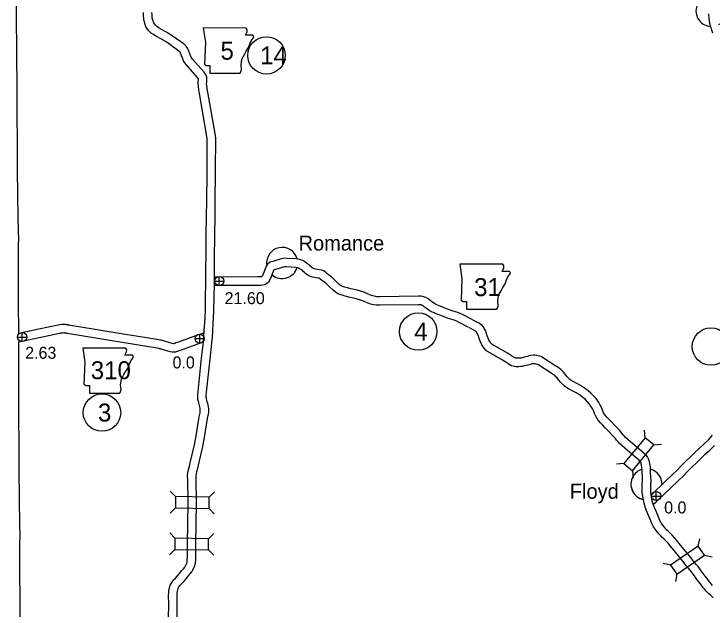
# Model space of a CAD drawing. Extents: x -939622 to -934222, y 1383701 to 1385301.
# Drawn here: x -936504.7 to -936430.9, y 1384498.3 to 1384561.3 of the extents above; entities that cross this region are included whole.
import ezdxf

# ---------------------------------------------------------------- set-up
doc = ezdxf.new("R2010")
doc.units = 0
for name, color, linetype in [('10', 7, 'Continuous'), ('2', 7, 'Continuous'), ('20', 7, 'Continuous'), ('21', 7, 'Continuous'), ('24', 7, 'Continuous'), ('25', 7, 'Continuous'), ('26', 7, 'Continuous'), ('27', 7, 'Continuous')]:
    doc.layers.add(name, color=color, linetype=linetype)

msp = doc.modelspace()

# ---------------------------------------------------------------- linework, layer by layer
at = {"layer": '10'}
for points in [[(-936484.364, 1384540.328), (-936484.35, 1384540.981), (-936484.315, 1384544.956), (-936484.298, 1384547.936), (-936484.299, 1384548.051), (-936484.326, 1384548.298), (-936485.123, 1384552.872), (-936485.179, 1384553.234), (-936485.234, 1384553.635), (-936485.258, 1384553.873), (-936485.25, 1384554.111), (-936485.234, 1384554.314), (-936485.236, 1384554.4), (-936485.256, 1384554.448), (-936485.363, 1384554.608), (-936486.538, 1384555.927), (-936486.674, 1384556.101), (-936486.794, 1384556.315), (-936486.894, 1384556.551), (-936487.007, 1384556.846), (-936487.112, 1384557.12), (-936487.161, 1384557.23), (-936487.191, 1384557.273), (-936487.293, 1384557.362), (-936488.408, 1384558.149), (-936488.652, 1384558.319), (-936488.847, 1384558.433), (-936489.07, 1384558.569), (-936489.738, 1384558.946), (-936489.982, 1384559.094), (-936490.222, 1384559.269), (-936490.495, 1384559.533), (-936490.78, 1384559.934), (-936490.927, 1384560.399), (-936490.998, 1384560.721), (-936491.031, 1384561.149), (-936491.041, 1384561.428)], [(-936483.464, 1384540.309), (-936483.45, 1384540.967), (-936483.415, 1384544.95), (-936483.398, 1384547.936), (-936483.399, 1384548.104), (-936483.435, 1384548.426), (-936484.235, 1384553.019), (-936484.288, 1384553.364), (-936484.34, 1384553.742), (-936484.357, 1384553.905), (-936484.352, 1384554.059), (-936484.333, 1384554.29), (-936484.341, 1384554.588), (-936484.457, 1384554.873), (-936484.65, 1384555.161), (-936485.847, 1384556.504), (-936485.923, 1384556.601), (-936485.985, 1384556.712), (-936486.059, 1384556.887), (-936486.166, 1384557.168), (-936486.281, 1384557.466), (-936486.372, 1384557.67), (-936486.512, 1384557.875), (-936486.736, 1384558.071), (-936487.89, 1384558.885), (-936488.167, 1384559.079), (-936488.386, 1384559.206), (-936488.614, 1384559.345), (-936489.284, 1384559.722), (-936489.482, 1384559.843), (-936489.642, 1384559.959), (-936489.809, 1384560.121), (-936489.964, 1384560.34), (-936490.057, 1384560.632), (-936490.106, 1384560.853), (-936490.132, 1384561.2), (-936490.141, 1384561.445)], [(-936431.27, 1384561.297), (-936431.246, 1384561.195), (-936431.18, 1384560.49), (-936431.142, 1384560.305), (-936431.083, 1384560.05), (-936430.914, 1384559.498), (-936430.841, 1384559.292)], [(-936488.378, 1384499.772), (-936488.363, 1384500.016), (-936488.342, 1384500.25), (-936488.304, 1384500.495), (-936488.215, 1384500.807), (-936488.057, 1384501.11), (-936487.884, 1384501.34), (-936487.671, 1384501.57), (-936487.443, 1384501.814), (-936487.223, 1384502.061), (-936486.998, 1384502.348), (-936486.824, 1384502.54), (-936486.676, 1384502.733), (-936486.585, 1384502.873), (-936486.517, 1384503.002), (-936486.46, 1384503.149), (-936486.429, 1384503.274), (-936486.415, 1384503.463), (-936486.402, 1384503.803), (-936486.388, 1384505.167), (-936486.328, 1384509.563), (-936486.365, 1384511.952), (-936486.367, 1384512.413), (-936486.336, 1384512.699), (-936486.275, 1384513.028), (-936486.174, 1384513.418), (-936486.086, 1384513.75), (-936485.642, 1384515.664), (-936485.477, 1384516.613), (-936485.139, 1384518.628), (-936485.061, 1384519.052), (-936485.035, 1384519.244), (-936485.028, 1384519.402), (-936485.051, 1384519.563), (-936485.118, 1384519.824), (-936485.2, 1384520.118), (-936485.274, 1384520.463), (-936485.295, 1384520.695), (-936485.292, 1384520.98), (-936485.273, 1384521.319), (-936484.892, 1384524.84), (-936484.705, 1384526.526), (-936484.65, 1384527.097), (-936484.619, 1384527.761), (-936484.558, 1384528.595), (-936484.494, 1384529.815), (-936484.464, 1384531.361), (-936484.44, 1384532.635), (-936484.436, 1384532.976), (-936484.443, 1384534.364), (-936484.414, 1384535.794), (-936484.399, 1384537.449), (-936484.364, 1384540.324)], [(-936487.48, 1384499.715), (-936487.465, 1384499.948), (-936487.448, 1384500.142), (-936487.423, 1384500.302), (-936487.375, 1384500.471), (-936487.293, 1384500.628), (-936487.191, 1384500.763), (-936487.012, 1384500.957), (-936486.778, 1384501.207), (-936486.532, 1384501.483), (-936486.31, 1384501.767), (-936486.133, 1384501.961), (-936485.938, 1384502.215), (-936485.808, 1384502.419), (-936485.697, 1384502.628), (-936485.6, 1384502.878), (-936485.538, 1384503.13), (-936485.516, 1384503.411), (-936485.502, 1384503.782), (-936485.488, 1384505.156), (-936485.428, 1384509.564), (-936485.465, 1384511.96), (-936485.467, 1384512.365), (-936485.445, 1384512.568), (-936485.396, 1384512.833), (-936485.303, 1384513.19), (-936485.213, 1384513.533), (-936484.76, 1384515.485), (-936484.59, 1384516.462), (-936484.253, 1384518.472), (-936484.172, 1384518.909), (-936484.137, 1384519.164), (-936484.125, 1384519.446), (-936484.167, 1384519.74), (-936484.248, 1384520.057), (-936484.326, 1384520.334), (-936484.383, 1384520.597), (-936484.394, 1384520.73), (-936484.392, 1384520.951), (-936484.376, 1384521.245), (-936483.998, 1384524.742), (-936483.809, 1384526.434), (-936483.752, 1384527.033), (-936483.721, 1384527.707), (-936483.659, 1384528.538), (-936483.595, 1384529.783), (-936483.564, 1384531.344), (-936483.54, 1384532.621), (-936483.536, 1384532.972), (-936483.543, 1384534.357), (-936483.514, 1384535.78), (-936483.499, 1384537.44), (-936483.464, 1384540.313)], [(-936456.258, 1384528.923), (-936457.225, 1384529.423), (-936457.515, 1384529.585), (-936457.767, 1384529.671), (-936458.017, 1384529.749), (-936458.281, 1384529.824), (-936458.473, 1384529.882), (-936458.668, 1384529.958), (-936458.982, 1384530.078), (-936459.824, 1384530.405), (-936460.007, 1384530.487), (-936460.158, 1384530.552), (-936460.334, 1384530.675), (-936460.558, 1384530.832), (-936460.749, 1384530.97), (-936460.934, 1384531.116), (-936461.171, 1384531.254), (-936461.386, 1384531.332), (-936461.644, 1384531.409), (-936461.958, 1384531.404), (-936466.049, 1384531.355), (-936466.334, 1384531.349), (-936466.5, 1384531.38), (-936466.761, 1384531.43), (-936467.02, 1384531.531), (-936467.325, 1384531.657), (-936467.627, 1384531.79), (-936468.072, 1384531.922), (-936468.401, 1384532.028), (-936468.75, 1384532.113), (-936469.113, 1384532.192), (-936469.449, 1384532.279), (-936469.774, 1384532.375), (-936469.993, 1384532.442), (-936470.107, 1384532.486), (-936470.202, 1384532.546), (-936470.329, 1384532.656), (-936470.848, 1384533.172), (-936471.162, 1384533.438), (-936471.453, 1384533.661), (-936471.625, 1384533.796), (-936471.746, 1384533.909), (-936471.933, 1384534.057), (-936472.183, 1384534.165), (-936472.42, 1384534.206), (-936472.633, 1384534.243), (-936472.803, 1384534.272), (-936472.945, 1384534.3), (-936473.045, 1384534.334), (-936473.11, 1384534.364), (-936473.204, 1384534.422), (-936473.311, 1384534.497), (-936473.394, 1384534.569), (-936473.514, 1384534.693), (-936473.678, 1384534.833), (-936473.812, 1384534.926), (-936473.98, 1384535.038), (-936474.092, 1384535.103), (-936474.229, 1384535.184), (-936474.403, 1384535.265), (-936474.574, 1384535.301), (-936474.84, 1384535.343), (-936475.859, 1384535.404), (-936476.148, 1384535.427), (-936476.478, 1384535.362), (-936477.344, 1384535.089), (-936477.554, 1384535.028), (-936477.754, 1384534.921), (-936477.921, 1384534.779), (-936478.071, 1384534.586), (-936478.214, 1384534.207), (-936478.387, 1384533.723), (-936478.462, 1384533.548), (-936478.505, 1384533.483), (-936478.511, 1384533.478), (-936478.538, 1384533.467), (-936478.665, 1384533.444), (-936478.934, 1384533.442), (-936483.501, 1384533.426)], [(-936456.671, 1384528.124), (-936457.652, 1384528.63), (-936457.883, 1384528.76), (-936458.045, 1384528.815), (-936458.275, 1384528.886), (-936458.533, 1384528.96), (-936458.767, 1384529.03), (-936458.992, 1384529.118), (-936459.306, 1384529.238), (-936460.17, 1384529.574), (-936460.371, 1384529.663), (-936460.6, 1384529.764), (-936460.849, 1384529.937), (-936461.081, 1384530.099), (-936461.292, 1384530.253), (-936461.441, 1384530.37), (-936461.554, 1384530.436), (-936461.668, 1384530.477), (-936461.768, 1384530.507), (-936461.946, 1384530.504), (-936466.035, 1384530.455), (-936466.409, 1384530.448), (-936466.667, 1384530.496), (-936467.011, 1384530.562), (-936467.355, 1384530.696), (-936467.678, 1384530.829), (-936467.938, 1384530.944), (-936468.337, 1384531.062), (-936468.646, 1384531.161), (-936468.952, 1384531.236), (-936469.322, 1384531.316), (-936469.689, 1384531.412), (-936470.032, 1384531.513), (-936470.286, 1384531.59), (-936470.514, 1384531.678), (-936470.739, 1384531.822), (-936470.941, 1384531.994), (-936471.458, 1384532.509), (-936471.727, 1384532.737), (-936472.005, 1384532.95), (-936472.211, 1384533.112), (-936472.332, 1384533.225), (-936472.399, 1384533.278), (-936472.443, 1384533.297), (-936472.574, 1384533.32), (-936472.784, 1384533.356), (-936472.965, 1384533.386), (-936473.18, 1384533.429), (-936473.378, 1384533.497), (-936473.533, 1384533.568), (-936473.697, 1384533.668), (-936473.867, 1384533.787), (-936474.014, 1384533.916), (-936474.131, 1384534.036), (-936474.229, 1384534.12), (-936474.317, 1384534.181), (-936474.457, 1384534.274), (-936474.547, 1384534.327), (-936474.649, 1384534.387), (-936474.69, 1384534.406), (-936474.736, 1384534.416), (-936474.936, 1384534.447), (-936475.921, 1384534.506), (-936476.095, 1384534.52), (-936476.254, 1384534.488), (-936477.085, 1384534.227), (-936477.213, 1384534.19), (-936477.243, 1384534.174), (-936477.268, 1384534.153), (-936477.278, 1384534.14), (-936477.369, 1384533.897), (-936477.549, 1384533.393), (-936477.667, 1384533.121), (-936477.817, 1384532.89), (-936478.032, 1384532.7), (-936478.288, 1384532.598), (-936478.579, 1384532.545), (-936478.928, 1384532.542), (-936483.501, 1384532.526)], [(-936484.627, 1384527.541), (-936485.82, 1384527.105), (-936487.348, 1384526.546), (-936487.606, 1384526.45), (-936487.727, 1384526.405), (-936487.83, 1384526.375), (-936487.862, 1384526.366), (-936487.862, 1384526.366), (-936487.88, 1384526.368), (-936487.998, 1384526.392), (-936488.92, 1384526.667), (-936489.047, 1384526.698), (-936489.128, 1384526.717), (-936489.2, 1384526.734), (-936490.949, 1384527.028), (-936492.935, 1384527.344), (-936494.661, 1384527.635), (-936496.143, 1384527.886), (-936497.657, 1384528.137), (-936498.536, 1384528.275), (-936498.778, 1384528.318), (-936498.919, 1384528.338), (-936499.019, 1384528.352), (-936499.059, 1384528.36), (-936499.188, 1384528.388), (-936499.282, 1384528.403), (-936499.373, 1384528.412), (-936499.518, 1384528.409), (-936499.696, 1384528.392), (-936499.919, 1384528.371), (-936500.078, 1384528.346), (-936502.1, 1384527.911), (-936503.931, 1384527.537), (-936504.3, 1384527.463)], [(-936456.264, 1384528.926), (-936455.717, 1384528.653), (-936455.501, 1384528.533), (-936455.323, 1384528.404), (-936455.169, 1384528.222), (-936455.03, 1384528.041), (-936454.955, 1384527.88), (-936454.849, 1384527.691), (-936454.787, 1384527.492), (-936454.698, 1384527.244), (-936454.61, 1384526.992), (-936454.53, 1384526.805), (-936454.453, 1384526.651), (-936454.4, 1384526.564), (-936454.308, 1384526.455), (-936454.259, 1384526.396), (-936454.233, 1384526.379), (-936454.232, 1384526.379)], [(-936456.666, 1384528.121), (-936456.137, 1384527.857), (-936455.986, 1384527.773), (-936455.94, 1384527.74), (-936455.87, 1384527.657), (-936455.805, 1384527.573), (-936455.757, 1384527.47), (-936455.68, 1384527.332), (-936455.64, 1384527.205), (-936455.546, 1384526.944), (-936455.45, 1384526.667), (-936455.347, 1384526.426), (-936455.241, 1384526.213), (-936455.131, 1384526.035), (-936454.999, 1384525.879), (-936454.858, 1384525.706)], [(-936484.717, 1384526.55), (-936485.511, 1384526.259), (-936487.037, 1384525.702), (-936487.291, 1384525.607), (-936487.444, 1384525.55), (-936487.585, 1384525.509), (-936487.649, 1384525.491), (-936487.766, 1384525.466), (-936487.879, 1384525.464), (-936488.009, 1384525.476), (-936488.216, 1384525.517), (-936489.154, 1384525.798), (-936489.256, 1384525.822), (-936489.338, 1384525.842), (-936489.38, 1384525.852), (-936491.094, 1384526.14), (-936493.081, 1384526.456), (-936494.811, 1384526.748), (-936496.292, 1384526.999), (-936497.8, 1384527.249), (-936498.685, 1384527.387), (-936498.919, 1384527.429), (-936499.043, 1384527.447), (-936499.165, 1384527.464), (-936499.24, 1384527.478), (-936499.357, 1384527.504), (-936499.396, 1384527.51), (-936499.407, 1384527.511), (-936499.466, 1384527.51), (-936499.612, 1384527.496), (-936499.807, 1384527.478), (-936499.912, 1384527.461), (-936501.915, 1384527.03), (-936503.752, 1384526.655), (-936504.288, 1384526.548)], [(-936454.232, 1384526.379), (-936452.56, 1384525.417)], [(-936454.858, 1384525.706), (-936453.01, 1384524.638)], [(-936447.403, 1384524.006), (-936448.911, 1384524.985), (-936449.085, 1384525.049), (-936449.277, 1384525.099), (-936449.44, 1384525.132), (-936449.616, 1384525.157), (-936449.823, 1384525.15), (-936450.09, 1384525.115), (-936450.26, 1384525.079), (-936450.421, 1384525.021), (-936450.594, 1384524.968), (-936450.765, 1384524.934), (-936450.955, 1384524.896), (-936451.055, 1384524.865), (-936451.106, 1384524.859), (-936451.174, 1384524.848), (-936451.37, 1384524.833), (-936451.513, 1384524.833), (-936451.574, 1384524.831), (-936451.705, 1384524.86), (-936451.748, 1384524.871), (-936451.8, 1384524.902), (-936451.893, 1384524.958), (-936452.532, 1384525.391)], [(-936447.893, 1384523.251), (-936449.317, 1384524.176), (-936449.355, 1384524.19), (-936449.479, 1384524.222), (-936449.594, 1384524.245), (-936449.665, 1384524.255), (-936449.748, 1384524.252), (-936449.938, 1384524.227), (-936450.012, 1384524.212), (-936450.137, 1384524.166), (-936450.376, 1384524.094), (-936450.587, 1384524.052), (-936450.734, 1384524.022), (-936450.863, 1384523.983), (-936450.976, 1384523.968), (-936451.069, 1384523.953), (-936451.337, 1384523.933), (-936451.497, 1384523.933), (-936451.655, 1384523.927), (-936451.912, 1384523.984), (-936452.095, 1384524.03), (-936452.262, 1384524.129), (-936452.379, 1384524.2), (-936453.038, 1384524.646)], [(-936447.563, 1384524.109), (-936447.788, 1384524.254), (-936447.87, 1384524.309)], [(-936437.461, 1384513.688), (-936437.527, 1384513.98), (-936437.596, 1384514.183), (-936437.714, 1384514.397), (-936437.859, 1384514.574), (-936438.051, 1384514.75), (-936438.337, 1384514.987), (-936439.253, 1384515.759), (-936440.075, 1384516.495), (-936440.178, 1384516.607), (-936440.268, 1384516.721), (-936440.412, 1384516.907), (-936440.672, 1384517.206), (-936441.18, 1384517.733), (-936441.521, 1384518.093), (-936441.805, 1384518.39), (-936442.022, 1384518.603), (-936442.194, 1384518.809), (-936442.352, 1384519.054), (-936442.472, 1384519.329), (-936442.585, 1384519.639), (-936442.702, 1384519.879), (-936442.874, 1384520.143), (-936443.157, 1384520.568), (-936443.452, 1384520.889), (-936443.713, 1384521.15), (-936443.986, 1384521.379), (-936444.282, 1384521.609), (-936444.806, 1384521.963), (-936445.182, 1384522.155), (-936445.433, 1384522.289), (-936445.634, 1384522.394), (-936445.772, 1384522.47), (-936445.923, 1384522.58), (-936446.044, 1384522.688), (-936446.194, 1384522.857), (-936446.434, 1384523.147), (-936446.608, 1384523.347), (-936446.74, 1384523.492), (-936446.868, 1384523.627), (-936447.014, 1384523.751), (-936447.15, 1384523.841), (-936447.281, 1384523.928), (-936447.403, 1384524.006)], [(-936448.099, 1384523.384), (-936448.283, 1384523.502), (-936448.373, 1384523.562)], [(-936438.339, 1384513.49), (-936438.395, 1384513.736), (-936438.423, 1384513.819), (-936438.462, 1384513.89), (-936438.515, 1384513.954), (-936438.643, 1384514.071), (-936438.914, 1384514.296), (-936439.843, 1384515.079), (-936440.708, 1384515.853), (-936440.864, 1384516.023), (-936440.979, 1384516.168), (-936441.108, 1384516.337), (-936441.335, 1384516.597), (-936441.831, 1384517.111), (-936442.174, 1384517.473), (-936442.445, 1384517.758), (-936442.684, 1384517.991), (-936442.92, 1384518.274), (-936443.148, 1384518.627), (-936443.308, 1384518.995), (-936443.414, 1384519.286), (-936443.486, 1384519.433), (-936443.626, 1384519.648), (-936443.867, 1384520.01), (-936444.102, 1384520.266), (-936444.321, 1384520.486), (-936444.551, 1384520.678), (-936444.811, 1384520.88), (-936445.264, 1384521.187), (-936445.599, 1384521.357), (-936445.853, 1384521.493), (-936446.059, 1384521.601), (-936446.256, 1384521.709), (-936446.49, 1384521.879), (-936446.682, 1384522.052), (-936446.877, 1384522.271), (-936447.12, 1384522.565), (-936447.28, 1384522.748), (-936447.4, 1384522.879), (-936447.488, 1384522.973), (-936447.556, 1384523.031), (-936447.647, 1384523.091), (-936447.772, 1384523.173), (-936447.893, 1384523.251)], [(-936437.31, 1384510.374), (-936437.158, 1384510.517), (-936435.928, 1384511.708), (-936435.018, 1384512.569), (-936434.583, 1384513.002), (-936434.159, 1384513.43), (-936433.645, 1384513.939), (-936433.192, 1384514.375), (-936432.747, 1384514.809), (-936432.207, 1384515.327), (-936431.737, 1384515.751), (-936431.264, 1384516.203), (-936430.834, 1384516.697)], [(-936437.082, 1384509.393), (-936437.053, 1384509.409), (-936436.815, 1384509.605), (-936436.537, 1384509.865), (-936435.305, 1384511.058), (-936434.391, 1384511.924), (-936433.947, 1384512.366), (-936433.522, 1384512.794), (-936433.016, 1384513.295), (-936432.566, 1384513.728), (-936432.121, 1384514.163), (-936431.594, 1384514.668), (-936431.124, 1384515.091), (-936430.612, 1384515.581)], [(-936430.814, 1384500.772), (-936430.963, 1384500.942), (-936431.096, 1384501.098), (-936431.24, 1384501.294), (-936431.399, 1384501.506), (-936431.592, 1384501.752), (-936431.829, 1384502.052), (-936432.015, 1384502.321), (-936432.167, 1384502.534), (-936432.363, 1384502.78), (-936432.554, 1384503.011), (-936432.73, 1384503.214), (-936432.884, 1384503.4), (-936433.108, 1384503.729), (-936434.202, 1384505.051), (-936434.601, 1384505.543), (-936434.836, 1384505.831), (-936435.082, 1384506.107), (-936435.372, 1384506.377), (-936435.538, 1384506.518), (-936435.653, 1384506.634), (-936435.785, 1384506.788), (-936435.957, 1384506.996), (-936436.099, 1384507.171), (-936436.213, 1384507.332), (-936436.312, 1384507.492), (-936436.394, 1384507.662), (-936436.478, 1384507.85), (-936436.518, 1384507.952), (-936436.585, 1384508.133), (-936436.727, 1384508.463), (-936436.843, 1384508.731), (-936436.964, 1384509.019), (-936437.063, 1384509.282), (-936437.199, 1384509.696), (-936437.361, 1384510.673), (-936437.373, 1384511.165), (-936437.36, 1384511.475), (-936437.339, 1384511.875), (-936437.356, 1384512.329), (-936437.378, 1384512.709), (-936437.388, 1384513.027), (-936437.406, 1384513.353), (-936437.456, 1384513.661)], [(-936430.776, 1384499.47), (-936431.024, 1384499.701), (-936431.259, 1384499.924), (-936431.485, 1384500.171), (-936431.645, 1384500.354), (-936431.802, 1384500.54), (-936431.963, 1384500.757), (-936432.114, 1384500.959), (-936432.299, 1384501.196), (-936432.552, 1384501.516), (-936432.751, 1384501.803), (-936432.886, 1384501.992), (-936433.061, 1384502.212), (-936433.241, 1384502.429), (-936433.417, 1384502.633), (-936433.604, 1384502.859), (-936433.828, 1384503.187), (-936434.899, 1384504.481), (-936435.299, 1384504.975), (-936435.521, 1384505.247), (-936435.726, 1384505.477), (-936435.971, 1384505.705), (-936436.148, 1384505.856), (-936436.315, 1384506.022), (-936436.474, 1384506.209), (-936436.654, 1384506.426), (-936436.816, 1384506.628), (-936436.963, 1384506.834), (-936437.102, 1384507.059), (-936437.21, 1384507.281), (-936437.309, 1384507.503), (-936437.359, 1384507.633), (-936437.421, 1384507.798), (-936437.553, 1384508.105), (-936437.671, 1384508.378), (-936437.8, 1384508.686), (-936437.912, 1384508.983), (-936438.075, 1384509.481), (-936438.259, 1384510.588), (-936438.273, 1384511.171), (-936438.259, 1384511.517), (-936438.24, 1384511.882), (-936438.255, 1384512.286), (-936438.277, 1384512.669), (-936438.288, 1384512.987), (-936438.302, 1384513.256), (-936438.345, 1384513.517)], [(-936488.384, 1384497.355), (-936488.362, 1384498.748), (-936488.379, 1384499.736)], [(-936487.484, 1384497.35), (-936487.462, 1384498.749), (-936487.479, 1384499.751)]]:
    msp.add_lwpolyline(points, dxfattribs=at)
at = {"layer": '2'}
for points in [[(-936504.747, 1384582.447), (-936504.72, 1384577.292), (-936504.712, 1384577.214), (-936504.545, 1384569.285), (-936504.534, 1384569.122), (-936504.506, 1384561.243), (-936504.509, 1384561.125), (-936504.442, 1384553.25), (-936504.409, 1384545.052), (-936504.397, 1384544.739), (-936504.321, 1384539.702)], [(-936504.321, 1384539.702), (-936504.283, 1384537.259), (-936504.292, 1384537.018), (-936504.293, 1384529.25), (-936504.282, 1384529.04), (-936504.279, 1384527.463)], [(-936504.277, 1384526.548), (-936504.267, 1384521.26), (-936504.265, 1384521.113), (-936504.227, 1384513.193), (-936504.219, 1384513.067), (-936504.174, 1384507.099), (-936504.14, 1384506.114), (-936504.132, 1384505.847), (-936504.131, 1384505.723), (-936504.143, 1384505.663), (-936504.153, 1384505.593), (-936504.169, 1384505.481), (-936504.171, 1384505.274), (-936504.173, 1384504.323), (-936504.109, 1384497.198), (-936504.103, 1384496.813), (-936504.077, 1384488.986), (-936504.082, 1384488.625), (-936504.089, 1384480.962), (-936504.072, 1384480.743), (-936504.009, 1384473.107), (-936504.006, 1384472.968), (-936504.006, 1384471.389)]]:
    msp.add_lwpolyline(points, dxfattribs=at)
at = {"layer": '20'}
for p, q in [((-936437.945, 1384516.427), (-936438.02, 1384517.216)), ((-936437.03, 1384515.67), (-936436.242, 1384515.744)), ((-936440.218, 1384513.682), (-936441.006, 1384513.608)), ((-936439.303, 1384512.924), (-936439.229, 1384512.136)), ((-936487.652, 1384510.182), (-936488.204, 1384510.75)), ((-936484.088, 1384510.133), (-936483.52, 1384510.686)), ((-936487.668, 1384508.994), (-936488.236, 1384508.442)), ((-936484.104, 1384508.945), (-936483.552, 1384508.378)), ((-936487.712, 1384505.78), (-936488.264, 1384506.347)), ((-936484.148, 1384505.731), (-936483.581, 1384506.283)), ((-936432.331, 1384504.953), (-936432.184, 1384505.731)), ((-936487.728, 1384504.592), (-936488.296, 1384504.04)), ((-936484.164, 1384504.543), (-936483.612, 1384503.976)), ((-936431.661, 1384503.972), (-936430.883, 1384503.825)), ((-936435.274, 1384502.943), (-936436.053, 1384503.09)), ((-936434.605, 1384501.962), (-936434.751, 1384501.184))]:
    msp.add_line(p, q, dxfattribs=at)
for points in [[(-936439.303, 1384512.924), (-936437.03, 1384515.67), (-936437.945, 1384516.427), (-936440.218, 1384513.682)], [(-936487.668, 1384508.994), (-936484.104, 1384508.945), (-936484.088, 1384510.133), (-936487.652, 1384510.182)], [(-936484.148, 1384505.731), (-936487.712, 1384505.78), (-936487.728, 1384504.592), (-936484.164, 1384504.543)], [(-936434.605, 1384501.962), (-936431.661, 1384503.972), (-936432.331, 1384504.953), (-936435.274, 1384502.943)]]:
    msp.add_lwpolyline(points, close=True, dxfattribs=at)
at = {"layer": '21'}
for points in [[(-936484.724, 1384559.799), (-936484.496, 1384558.277), (-936484.597, 1384555.967), (-936484.394, 1384555.84), (-936484.014, 1384555.84), (-936484.014, 1384555.028), (-936480.816, 1384555.028), (-936480.664, 1384555.358), (-936480.715, 1384555.891), (-936480.639, 1384556.5), (-936480.359, 1384556.982), (-936480.182, 1384557.338), (-936479.928, 1384557.718), (-936479.776, 1384558.124), (-936479.649, 1384558.454), (-936479.42, 1384558.733), (-936479.37, 1384558.911), (-936479.471, 1384559.038), (-936480.258, 1384559.038), (-936480.08, 1384559.393), (-936480.055, 1384559.621), (-936480.16, 1384559.797)], [(-936457.571, 1384534.799), (-936457.343, 1384533.276), (-936457.444, 1384530.967), (-936457.241, 1384530.84), (-936456.861, 1384530.84), (-936456.861, 1384530.028), (-936453.663, 1384530.028), (-936453.511, 1384530.358), (-936453.562, 1384530.891), (-936453.486, 1384531.5), (-936453.206, 1384531.982), (-936453.029, 1384532.337), (-936452.775, 1384532.718), (-936452.623, 1384533.124), (-936452.496, 1384533.454), (-936452.267, 1384533.733), (-936452.217, 1384533.91), (-936452.318, 1384534.037), (-936453.105, 1384534.037), (-936452.927, 1384534.393), (-936452.902, 1384534.621), (-936453.007, 1384534.796)], [(-936497.47, 1384525.918), (-936497.241, 1384524.395), (-936497.343, 1384522.086), (-936497.14, 1384521.959), (-936496.759, 1384521.959), (-936496.759, 1384521.147), (-936493.562, 1384521.147), (-936493.409, 1384521.477), (-936493.46, 1384522.01), (-936493.384, 1384522.619), (-936493.105, 1384523.101), (-936492.927, 1384523.456), (-936492.673, 1384523.837), (-936492.521, 1384524.243), (-936492.394, 1384524.573), (-936492.166, 1384524.852), (-936492.115, 1384525.03), (-936492.217, 1384525.157), (-936493.003, 1384525.157), (-936492.826, 1384525.512), (-936492.8, 1384525.74), (-936492.905, 1384525.916)]]:
    msp.add_lwpolyline(points, close=True, dxfattribs=at)
at = {"layer": '24'}
for centre, start, end in [((-936430.931, 1384561.615), 298.19413, 120.92678), ((-936430.931, 1384561.615), 153.0961, 265.7476), ((-936476.366, 1384534.925), 15.02771, 187.79283), ((-936476.366, 1384534.925), 230.95038, 342.13236), ((-936437.81, 1384511.496), 107.73532, 150.23917), ((-936437.81, 1384511.496), 359.7736, 74.91034), ((-936437.81, 1384511.496), 150.23931, 258.27802), ((-936437.81, 1384511.496), 165.37066, 258.27812)]:
    msp.add_arc(centre, 1.65, start, end, dxfattribs=at)
at = {"layer": '26'}
for p, q in [((-936483.022, 1384532.525), (-936483.022, 1384533.5)), ((-936483.51, 1384533.012), (-936482.535, 1384533.012)), ((-936503.882, 1384526.595), (-936503.882, 1384527.57)), ((-936504.369, 1384527.082), (-936503.394, 1384527.082)), ((-936485.579, 1384526.911), (-936484.604, 1384526.911)), ((-936485.091, 1384526.423), (-936485.091, 1384527.398)), ((-936436.79, 1384509.758), (-936436.79, 1384510.733)), ((-936437.278, 1384510.245), (-936436.303, 1384510.245))]:
    msp.add_line(p, q, dxfattribs=at)
for centre in [(-936483.022, 1384533.012), (-936503.882, 1384527.082), (-936485.091, 1384526.911), (-936436.79, 1384510.245)]:
    msp.add_circle(centre, 0.487, dxfattribs=at)
at = {"layer": '27'}
for centre in [(-936478.025, 1384556.895), (-936461.969, 1384527.663), (-936430.996, 1384526.074), (-936495.436, 1384519.085)]:
    msp.add_circle(centre, 1.98, dxfattribs=at)

# ---------------------------------------------------------------- texts
at = {"layer": '21'}
for s, height, p in [('5', 1.901, (-936482.894, 1384556.445)), ('31', 1.9008, (-936456.053, 1384531.414)), ('310', 1.9008, (-936496.617, 1384522.619))]:
    msp.add_text(s, height=height, dxfattribs=at).set_placement(p)
at = {"layer": '24'}
for s, p in [('Romance', (-936474.633, 1384536.234)), ('Floyd', (-936445.929, 1384509.963))]:
    msp.add_text(s, height=1.584, dxfattribs=at).set_placement(p)
at = {"layer": '25'}
for s, p in [('21.60', (-936482.453, 1384530.564)), ('2.63', (-936503.562, 1384524.78)), ('0.0', (-936487.969, 1384523.759)), ('0.0', (-936435.948, 1384508.409))]:
    msp.add_text(s, height=1.2672, dxfattribs=at).set_placement(p)
at = {"layer": '27'}
for s, height, p in [('14', 1.9008, (-936478.698, 1384555.944)), ('4', 1.901, (-936462.394, 1384526.713)), ('3', 1.901, (-936495.861, 1384518.135))]:
    msp.add_text(s, height=height, dxfattribs=at).set_placement(p)

doc.saveas('drawing.dxf')
